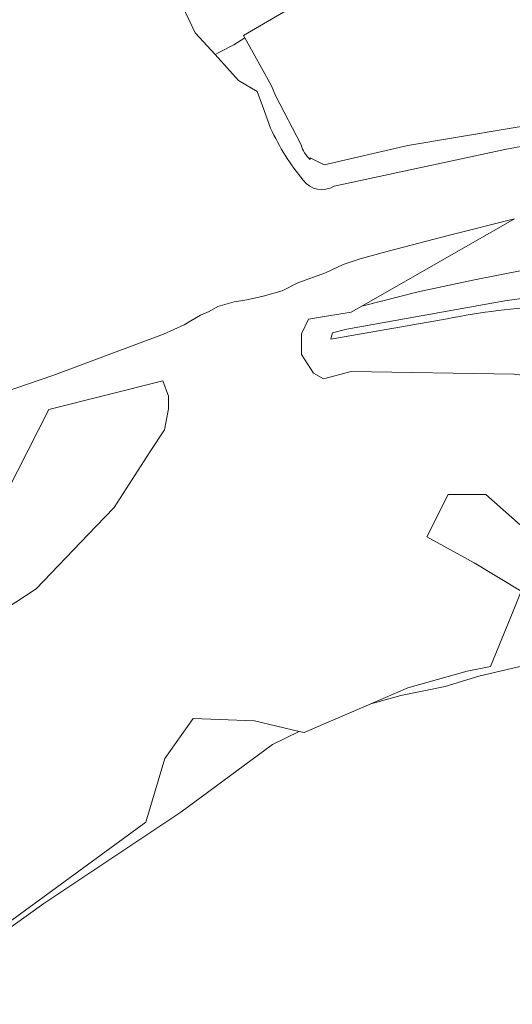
# Model space of a CAD drawing. Extents: x 184422 to 188298, y 343471 to 350189.
# Tile 327 of 513: x 187331 to 187386, y 348345 to 348456. Entities that reach past the tile are written whole.
import ezdxf

# ---------------------------------------------------------------- set-up
doc = ezdxf.new("R2010")
doc.units = 0
for name, color, linetype, lineweight in [('B-WA-GR-BOS_LOOF-GV', 252, 'Continuous', 13), ('B-WA-GR-GRAS-GV', 252, 'Continuous', 13), ('B-WA-GR-STRUIK-GV', 252, 'Continuous', 13), ('B-WA-GW-TALUD_KRUIN-G', 252, 'Continuous', 18), ('B-WA-OG-WATER_MEER-GV', 252, 'Continuous', 18), ('B-WA-OG-WATER_SLOOT-GV', 252, 'Continuous', 18)]:
    doc.layers.add(name, color=color, linetype=linetype, lineweight=lineweight)

msp = doc.modelspace()

# ---------------------------------------------------------------- linework, layer by layer
at = {"layer": 'B-WA-GR-BOS_LOOF-GV', "flags": 128}
for points in [[(187386.748, 348433.416), (187369.639, 348423.64), (187375.955, 348425.22), (187382.073, 348426.565), (187387.918, 348427.689)], [(187386.748, 348433.416), (187369.639, 348423.64), (187375.955, 348425.22), (187382.073, 348426.565), (187387.918, 348427.689)], [(187386.748, 348433.416), (187369.639, 348423.64), (187375.955, 348425.22), (187382.073, 348426.565), (187387.918, 348427.689)], [(187387.918, 348427.689), (187382.073, 348426.565), (187375.955, 348425.22), (187369.639, 348423.64), (187368.443, 348422.956), (187365.665, 348422.499), (187363.65, 348422.167), (187362.871, 348420.543), (187362.871, 348418.223), (187364.218, 348416.103), (187365.34, 348415.479), (187368.451, 348416.287)], [(187387.918, 348427.689), (187382.073, 348426.565), (187375.955, 348425.22), (187369.639, 348423.64), (187368.443, 348422.956), (187365.665, 348422.499), (187363.65, 348422.167), (187362.871, 348420.543), (187362.871, 348418.223), (187364.218, 348416.103), (187365.34, 348415.479), (187368.451, 348416.287)], [(187387.918, 348427.689), (187382.073, 348426.565), (187375.955, 348425.22), (187369.639, 348423.64), (187368.443, 348422.956), (187365.665, 348422.499), (187363.65, 348422.167), (187362.871, 348420.543), (187362.871, 348418.223), (187364.218, 348416.103), (187365.34, 348415.479), (187368.451, 348416.287)], [(187474.492, 348410.629), (187472.08, 348412.754), (187468.472, 348415.189), (187466, 348416.334), (187461.053, 348417.783), (187453.928, 348419.386), (187444.28, 348421.788), (187428.939, 348424.451), (187420.724, 348425.612), (187406.714, 348425.995), (187393.94, 348425.385), (187385.669, 348424.218), (187367.936, 348421.046), (187366.351, 348420.654), (187366.201, 348420.11), (187366.166, 348419.936), (187379.185, 348422.226)], [(187474.492, 348410.629), (187472.08, 348412.754), (187468.472, 348415.189), (187466, 348416.334), (187461.053, 348417.783), (187453.928, 348419.386), (187444.28, 348421.788), (187428.939, 348424.451), (187420.724, 348425.612), (187406.714, 348425.995), (187393.94, 348425.385), (187385.669, 348424.218), (187367.936, 348421.046), (187366.351, 348420.654), (187366.201, 348420.11), (187366.166, 348419.936), (187379.185, 348422.226)], [(187474.492, 348410.629), (187472.08, 348412.754), (187468.472, 348415.189), (187466, 348416.334), (187461.053, 348417.783), (187453.928, 348419.386), (187444.28, 348421.788), (187428.939, 348424.451), (187420.724, 348425.612), (187406.714, 348425.995), (187393.94, 348425.385), (187385.669, 348424.218), (187367.936, 348421.046), (187366.351, 348420.654), (187366.201, 348420.11), (187366.166, 348419.936), (187379.185, 348422.226)], [(187379.185, 348422.226), (187366.166, 348419.936), (187366.201, 348420.11), (187366.351, 348420.654), (187367.936, 348421.046), (187385.669, 348424.218), (187393.94, 348425.385)], [(187379.185, 348422.226), (187366.166, 348419.936), (187366.201, 348420.11), (187366.351, 348420.654), (187367.936, 348421.046), (187385.669, 348424.218), (187393.94, 348425.385)], [(187379.185, 348422.226), (187366.166, 348419.936), (187366.201, 348420.11), (187366.351, 348420.654), (187367.936, 348421.046), (187385.669, 348424.218), (187393.94, 348425.385)], [(187368.451, 348416.287), (187386.708, 348416.022), (187420.31, 348411.789), (187444.387, 348410.731), (187471.374, 348411.26), (187473.458, 348410.838), (187470.894, 348412.116)], [(187368.451, 348416.287), (187386.708, 348416.022), (187420.31, 348411.789), (187444.387, 348410.731), (187471.374, 348411.26), (187473.458, 348410.838), (187470.894, 348412.116)], [(187368.451, 348416.287), (187386.708, 348416.022), (187420.31, 348411.789), (187444.387, 348410.731), (187471.374, 348411.26), (187473.458, 348410.838), (187470.894, 348412.116)]]:
    msp.add_lwpolyline(points, dxfattribs=at)
at = {"layer": 'B-WA-GR-BOS_LOOF-GV'}
for points in [[(187379.185, 348422.226, -0.0319519), (187390.588, 348423.674)], [(187390.588, 348423.674, 0.0319519), (187379.185, 348422.226)], [(187379.185, 348422.226, -0.0319519), (187390.588, 348423.674)], [(187390.588, 348423.674, 0.0319519), (187379.185, 348422.226)], [(187379.185, 348422.226, -0.0319519), (187390.588, 348423.674)], [(187390.588, 348423.674, 0.0319519), (187379.185, 348422.226)]]:
    msp.add_lwpolyline(points, format="xyb", dxfattribs=at)
at = {"layer": 'B-WA-GR-BOS_LOOF-GV', "flags": 128}
msp.add_lwpolyline([(187347.316, 348415.258), (187334.555, 348412.058), (187327.565, 348398.35), (187312.624, 348391.151), (187311.327, 348389.375), (187311.332, 348387.599), (187313.862, 348384.93), (187318.308, 348382.946), (187321.454, 348384.315), (187333.117, 348391.919), (187339.829, 348398.928), (187341.86, 348401.049), (187345.923, 348407.327), (187347.52, 348409.758), (187347.972, 348412.126), (187347.972, 348413.525)], close=True, dxfattribs=at)
msp.add_lwpolyline([(187347.316, 348415.258), (187334.555, 348412.058), (187327.565, 348398.35), (187312.624, 348391.151), (187311.327, 348389.375), (187311.332, 348387.599), (187313.862, 348384.93), (187318.308, 348382.946), (187321.454, 348384.315), (187333.117, 348391.919), (187339.829, 348398.928), (187341.86, 348401.049), (187345.923, 348407.327), (187347.52, 348409.758), (187347.972, 348412.126), (187347.972, 348413.525)], close=True, dxfattribs=at)
msp.add_lwpolyline([(187347.316, 348415.258), (187334.555, 348412.058), (187327.565, 348398.35), (187312.624, 348391.151), (187311.327, 348389.375), (187311.332, 348387.599), (187313.862, 348384.93), (187318.308, 348382.946), (187321.454, 348384.315), (187333.117, 348391.919), (187339.829, 348398.928), (187341.86, 348401.049), (187345.923, 348407.327), (187347.52, 348409.758), (187347.972, 348412.126), (187347.972, 348413.525)], close=True, dxfattribs=at)
at = {"layer": 'B-WA-GR-GRAS-GV', "flags": 128}
for points in [[(187576.857, 348367.802), (187578.826, 348371.858), (187581.91, 348378.962), (187583.087, 348381.117), (187583.196, 348382.478), (187583.295, 348383.718), (187583.295, 348386.97), (187585.299, 348398.773), (187589.772, 348424.626), (187588.761, 348425.472), (187584.675, 348428.891), (187569.572, 348438.463), (187553.033, 348446.337), (187536.001, 348454.444), (187528.404, 348457.157), (187504.642, 348461.89), (187467.127, 348468.414), (187416.738, 348476.415), (187404.011, 348477.763), (187398.323, 348477.083), (187393.125, 348475.469), (187386.398, 348471.539), (187356.375, 348454.001), (187356.533, 348453.716)], [(187576.857, 348367.802), (187578.826, 348371.858), (187581.91, 348378.962), (187583.087, 348381.117), (187583.196, 348382.478), (187583.295, 348383.718), (187583.295, 348386.97), (187585.299, 348398.773), (187589.772, 348424.626), (187588.761, 348425.472), (187584.675, 348428.891), (187569.572, 348438.463), (187553.033, 348446.337), (187536.001, 348454.444), (187528.404, 348457.157), (187504.642, 348461.89), (187467.127, 348468.414), (187416.738, 348476.415), (187404.011, 348477.763), (187398.323, 348477.083), (187393.125, 348475.469), (187386.398, 348471.539), (187356.375, 348454.001), (187356.533, 348453.716)], [(187576.857, 348367.802), (187578.826, 348371.858), (187581.91, 348378.962), (187583.087, 348381.117), (187583.196, 348382.478), (187583.295, 348383.718), (187583.295, 348386.97), (187585.299, 348398.773), (187589.772, 348424.626), (187588.761, 348425.472), (187584.675, 348428.891), (187569.572, 348438.463), (187553.033, 348446.337), (187536.001, 348454.444), (187528.404, 348457.157), (187504.642, 348461.89), (187467.127, 348468.414), (187416.738, 348476.415), (187404.011, 348477.763), (187398.323, 348477.083), (187393.125, 348475.469), (187386.398, 348471.539), (187356.375, 348454.001), (187356.533, 348453.716)], [(187349.539, 348457.26), (187350.955, 348454.284), (187353.172, 348451.85), (187353.603, 348452.08), (187355.265, 348452.931), (187356.533, 348453.716), (187356.375, 348454.001), (187386.398, 348471.539)], [(187349.539, 348457.26), (187350.955, 348454.284), (187353.172, 348451.85), (187353.603, 348452.08), (187355.265, 348452.931), (187356.533, 348453.716), (187356.375, 348454.001), (187386.398, 348471.539)], [(187349.539, 348457.26), (187350.955, 348454.284), (187353.172, 348451.85), (187353.603, 348452.08), (187355.265, 348452.931), (187356.533, 348453.716), (187356.375, 348454.001), (187386.398, 348471.539)], [(187359.408, 348443.598), (187358.498, 348446.087), (187357.913, 348447.686), (187355.813, 348448.95), (187353.172, 348451.85), (187350.955, 348454.284), (187349.539, 348457.26), (187348.109, 348460.265), (187348.098, 348460.288), (187346.572, 348460.229), (187332.779, 348459.692), (187328.945, 348459.403)], [(187359.408, 348443.598), (187358.498, 348446.087), (187357.913, 348447.686), (187355.813, 348448.95), (187353.172, 348451.85), (187350.955, 348454.284), (187349.539, 348457.26), (187348.109, 348460.265), (187348.098, 348460.288), (187346.572, 348460.229), (187332.779, 348459.692), (187328.945, 348459.403)], [(187359.408, 348443.598), (187358.498, 348446.087), (187357.913, 348447.686), (187355.813, 348448.95), (187353.172, 348451.85), (187350.955, 348454.284), (187349.539, 348457.26), (187348.109, 348460.265), (187348.098, 348460.288), (187346.572, 348460.229), (187332.779, 348459.692), (187328.945, 348459.403)], [(187362.817, 348441.709), (187359.959, 348447.258), (187359.505, 348448.344), (187356.533, 348453.716), (187355.265, 348452.931), (187353.603, 348452.08), (187353.172, 348451.85), (187355.813, 348448.95), (187357.913, 348447.686)], [(187362.817, 348441.709), (187359.959, 348447.258), (187359.505, 348448.344), (187356.533, 348453.716), (187355.265, 348452.931), (187353.603, 348452.08), (187353.172, 348451.85), (187355.813, 348448.95), (187357.913, 348447.686)], [(187362.817, 348441.709), (187359.959, 348447.258), (187359.505, 348448.344), (187356.533, 348453.716), (187355.265, 348452.931), (187353.603, 348452.08), (187353.172, 348451.85), (187355.813, 348448.95), (187357.913, 348447.686)], [(187356.533, 348453.716), (187359.505, 348448.344), (187359.959, 348447.258), (187362.817, 348441.709)], [(187356.533, 348453.716), (187359.505, 348448.344), (187359.959, 348447.258), (187362.817, 348441.709)], [(187356.533, 348453.716), (187359.505, 348448.344), (187359.959, 348447.258), (187362.817, 348441.709)], [(187357.913, 348447.686), (187358.498, 348446.087), (187359.408, 348443.598)], [(187357.913, 348447.686), (187358.498, 348446.087), (187359.408, 348443.598)], [(187357.913, 348447.686), (187358.498, 348446.087), (187359.408, 348443.598)], [(187363.819, 348440.079), (187363.823, 348440.265), (187365.423, 348439.465), (187374.797, 348441.637), (187391.716, 348444.495), (187404.863, 348446.095), (187413.437, 348446.324), (187423.04, 348445.752), (187434.014, 348444.266), (187441.902, 348443.694), (187451.505, 348441.637), (187460.879, 348438.893), (187470.139, 348435.349), (187493.003, 348423.574), (187531.643, 348404.026), (187550.162, 348393.166), (187557.364, 348388.135), (187562.394, 348382.991), (187567.882, 348375.103), (187572.226, 348368.701), (187573.551, 348367.678)], [(187573.551, 348367.678), (187572.226, 348368.701), (187567.882, 348375.103), (187562.394, 348382.991), (187557.364, 348388.135), (187550.162, 348393.166), (187531.643, 348404.026), (187493.003, 348423.574), (187470.139, 348435.349), (187460.879, 348438.893), (187451.505, 348441.637), (187441.902, 348443.694), (187434.014, 348444.266), (187423.04, 348445.752), (187413.437, 348446.324), (187404.863, 348446.095), (187391.716, 348444.495), (187374.797, 348441.637), (187365.423, 348439.465), (187363.823, 348440.265), (187363.819, 348440.079)], [(187363.819, 348440.079), (187363.823, 348440.265), (187365.423, 348439.465), (187374.797, 348441.637), (187391.716, 348444.495), (187404.863, 348446.095), (187413.437, 348446.324), (187423.04, 348445.752), (187434.014, 348444.266), (187441.902, 348443.694), (187451.505, 348441.637), (187460.879, 348438.893), (187470.139, 348435.349), (187493.003, 348423.574), (187531.643, 348404.026), (187550.162, 348393.166), (187557.364, 348388.135), (187562.394, 348382.991), (187567.882, 348375.103), (187572.226, 348368.701), (187573.551, 348367.678)], [(187573.551, 348367.678), (187572.226, 348368.701), (187567.882, 348375.103), (187562.394, 348382.991), (187557.364, 348388.135), (187550.162, 348393.166), (187531.643, 348404.026), (187493.003, 348423.574), (187470.139, 348435.349), (187460.879, 348438.893), (187451.505, 348441.637), (187441.902, 348443.694), (187434.014, 348444.266), (187423.04, 348445.752), (187413.437, 348446.324), (187404.863, 348446.095), (187391.716, 348444.495), (187374.797, 348441.637), (187365.423, 348439.465), (187363.823, 348440.265), (187363.819, 348440.079)], [(187363.819, 348440.079), (187363.823, 348440.265), (187365.423, 348439.465), (187374.797, 348441.637), (187391.716, 348444.495), (187404.863, 348446.095), (187413.437, 348446.324), (187423.04, 348445.752), (187434.014, 348444.266), (187441.902, 348443.694), (187451.505, 348441.637), (187460.879, 348438.893), (187470.139, 348435.349), (187493.003, 348423.574), (187531.643, 348404.026), (187550.162, 348393.166), (187557.364, 348388.135), (187562.394, 348382.991), (187567.882, 348375.103), (187572.226, 348368.701), (187573.551, 348367.678)], [(187573.551, 348367.678), (187572.226, 348368.701), (187567.882, 348375.103), (187562.394, 348382.991), (187557.364, 348388.135), (187550.162, 348393.166), (187531.643, 348404.026), (187493.003, 348423.574), (187470.139, 348435.349), (187460.879, 348438.893), (187451.505, 348441.637), (187441.902, 348443.694), (187434.014, 348444.266), (187423.04, 348445.752), (187413.437, 348446.324), (187404.863, 348446.095), (187391.716, 348444.495), (187374.797, 348441.637), (187365.423, 348439.465), (187363.823, 348440.265), (187363.819, 348440.079)], [(187385.673, 348441.217), (187366.525, 348437.074)], [(187366.525, 348437.074), (187385.673, 348441.217)], [(187385.673, 348441.217), (187366.525, 348437.074)], [(187366.525, 348437.074), (187385.673, 348441.217)], [(187385.673, 348441.217), (187366.525, 348437.074)], [(187366.525, 348437.074), (187385.673, 348441.217)], [(187322.418, 348411.563), (187335.012, 348415.862), (187347.401, 348420.492), (187349.706, 348421.525), (187350.475, 348421.969), (187351.541, 348422.61), (187352.532, 348423.028), (187353.499, 348423.595), (187355.307, 348424.11), (187356.744, 348424.354), (187358.577, 348424.745), (187360.707, 348425.358), (187362.442, 348426.245), (187365.564, 348427.351), (187367.547, 348428.311), (187369.43, 348428.925), (187372.724, 348429.832), (187379.314, 348431.573), (187386.748, 348433.416)], [(187386.708, 348416.022), (187368.451, 348416.287), (187365.34, 348415.479), (187364.218, 348416.103), (187362.871, 348418.223), (187362.871, 348420.543), (187363.65, 348422.167), (187365.665, 348422.499), (187368.443, 348422.956), (187369.639, 348423.64), (187386.748, 348433.416), (187379.314, 348431.573), (187372.724, 348429.832), (187369.43, 348428.925), (187367.547, 348428.311), (187365.564, 348427.351), (187362.442, 348426.245), (187360.707, 348425.358), (187358.577, 348424.745), (187356.744, 348424.354), (187355.307, 348424.11), (187353.499, 348423.595), (187352.532, 348423.028), (187351.541, 348422.61), (187350.475, 348421.969), (187349.706, 348421.525), (187347.401, 348420.492), (187335.012, 348415.862), (187322.418, 348411.563)], [(187322.418, 348411.563), (187335.012, 348415.862), (187347.401, 348420.492), (187349.706, 348421.525), (187350.475, 348421.969), (187351.541, 348422.61), (187352.532, 348423.028), (187353.499, 348423.595), (187355.307, 348424.11), (187356.744, 348424.354), (187358.577, 348424.745), (187360.707, 348425.358), (187362.442, 348426.245), (187365.564, 348427.351), (187367.547, 348428.311), (187369.43, 348428.925), (187372.724, 348429.832), (187379.314, 348431.573), (187386.748, 348433.416)], [(187386.708, 348416.022), (187368.451, 348416.287), (187365.34, 348415.479), (187364.218, 348416.103), (187362.871, 348418.223), (187362.871, 348420.543), (187363.65, 348422.167), (187365.665, 348422.499), (187368.443, 348422.956), (187369.639, 348423.64), (187386.748, 348433.416), (187379.314, 348431.573), (187372.724, 348429.832), (187369.43, 348428.925), (187367.547, 348428.311), (187365.564, 348427.351), (187362.442, 348426.245), (187360.707, 348425.358), (187358.577, 348424.745), (187356.744, 348424.354), (187355.307, 348424.11), (187353.499, 348423.595), (187352.532, 348423.028), (187351.541, 348422.61), (187350.475, 348421.969), (187349.706, 348421.525), (187347.401, 348420.492), (187335.012, 348415.862), (187322.418, 348411.563)], [(187322.418, 348411.563), (187335.012, 348415.862), (187347.401, 348420.492), (187349.706, 348421.525), (187350.475, 348421.969), (187351.541, 348422.61), (187352.532, 348423.028), (187353.499, 348423.595), (187355.307, 348424.11), (187356.744, 348424.354), (187358.577, 348424.745), (187360.707, 348425.358), (187362.442, 348426.245), (187365.564, 348427.351), (187367.547, 348428.311), (187369.43, 348428.925), (187372.724, 348429.832), (187379.314, 348431.573), (187386.748, 348433.416)], [(187386.708, 348416.022), (187368.451, 348416.287), (187365.34, 348415.479), (187364.218, 348416.103), (187362.871, 348418.223), (187362.871, 348420.543), (187363.65, 348422.167), (187365.665, 348422.499), (187368.443, 348422.956), (187369.639, 348423.64), (187386.748, 348433.416), (187379.314, 348431.573), (187372.724, 348429.832), (187369.43, 348428.925), (187367.547, 348428.311), (187365.564, 348427.351), (187362.442, 348426.245), (187360.707, 348425.358), (187358.577, 348424.745), (187356.744, 348424.354), (187355.307, 348424.11), (187353.499, 348423.595), (187352.532, 348423.028), (187351.541, 348422.61), (187350.475, 348421.969), (187349.706, 348421.525), (187347.401, 348420.492), (187335.012, 348415.862), (187322.418, 348411.563)], [(187387.501, 348391.681), (187382.21, 348394.856), (187376.918, 348397.766), (187379.299, 348402.528), (187383.533, 348402.528), (187395.174, 348392.21)], [(187387.501, 348391.681), (187382.21, 348394.856), (187376.918, 348397.766), (187379.299, 348402.528), (187383.533, 348402.528), (187395.174, 348392.21)], [(187387.501, 348391.681), (187382.21, 348394.856), (187376.918, 348397.766), (187379.299, 348402.528), (187383.533, 348402.528), (187395.174, 348392.21)], [(187321.885, 348348.553), (187345.433, 348365.751), (187347.549, 348372.895), (187350.724, 348377.393), (187357.603, 348377.128), (187362.62, 348375.935), (187363.16, 348375.806), (187370.625, 348379.03), (187374.801, 348380.833), (187381.416, 348382.685), (187384.062, 348383.214), (187386.586, 348389.429)], [(187321.885, 348348.553), (187345.433, 348365.751), (187347.549, 348372.895), (187350.724, 348377.393), (187357.603, 348377.128), (187362.62, 348375.935), (187363.16, 348375.806), (187370.625, 348379.03), (187374.801, 348380.833), (187381.416, 348382.685), (187384.062, 348383.214), (187386.586, 348389.429)], [(187321.885, 348348.553), (187345.433, 348365.751), (187347.549, 348372.895), (187350.724, 348377.393), (187357.603, 348377.128), (187362.62, 348375.935), (187363.16, 348375.806), (187370.625, 348379.03), (187374.801, 348380.833), (187381.416, 348382.685), (187384.062, 348383.214), (187386.586, 348389.429)]]:
    msp.add_lwpolyline(points, dxfattribs=at)
at = {"layer": 'B-WA-GR-GRAS-GV'}
for points in [[(187363.067, 348437.745, -0.0666933), (187359.408, 348443.598)], [(187359.408, 348443.598, 0.0666933), (187363.067, 348437.745)], [(187363.067, 348437.745, -0.0666933), (187359.408, 348443.598)], [(187359.408, 348443.598, 0.0666933), (187363.067, 348437.745)], [(187363.067, 348437.745, -0.0666933), (187359.408, 348443.598)], [(187359.408, 348443.598, 0.0666933), (187363.067, 348437.745)], [(187424.297, 348443.063, 0.0707399), (187385.673, 348441.217)], [(187385.673, 348441.217, -0.0707399), (187424.297, 348443.063)], [(187424.297, 348443.063, 0.0707399), (187385.673, 348441.217)], [(187385.673, 348441.217, -0.0707399), (187424.297, 348443.063)], [(187424.297, 348443.063, 0.0707399), (187385.673, 348441.217)], [(187385.673, 348441.217, -0.0707399), (187424.297, 348443.063)], [(187362.817, 348441.709, 0.1351776), (187363.819, 348440.079)], [(187363.819, 348440.079, -0.1351776), (187362.817, 348441.709)], [(187362.817, 348441.709, 0.1351776), (187363.819, 348440.079)], [(187363.819, 348440.079, -0.1351776), (187362.817, 348441.709)], [(187362.817, 348441.709, 0.1351776), (187363.819, 348440.079)], [(187363.819, 348440.079, -0.1351776), (187362.817, 348441.709)], [(187366.525, 348437.074, -0.3835592), (187363.067, 348437.745)], [(187363.067, 348437.745, 0.3835592), (187366.525, 348437.074)], [(187366.525, 348437.074, -0.3835592), (187363.067, 348437.745)], [(187363.067, 348437.745, 0.3835592), (187366.525, 348437.074)], [(187366.525, 348437.074, -0.3835592), (187363.067, 348437.745)], [(187363.067, 348437.745, 0.3835592), (187366.525, 348437.074)]]:
    msp.add_lwpolyline(points, format="xyb", dxfattribs=at)
at = {"layer": 'B-WA-GR-GRAS-GV', "flags": 128}
msp.add_lwpolyline([(187347.316, 348415.258), (187347.972, 348413.525), (187347.972, 348412.126), (187347.52, 348409.758), (187345.923, 348407.327), (187341.86, 348401.049), (187339.829, 348398.928), (187333.117, 348391.919), (187321.454, 348384.315), (187318.308, 348382.946), (187313.862, 348384.93), (187311.332, 348387.599), (187311.327, 348389.375), (187312.624, 348391.151), (187327.565, 348398.35), (187334.555, 348412.058)], close=True, dxfattribs=at)
msp.add_lwpolyline([(187347.316, 348415.258), (187347.972, 348413.525), (187347.972, 348412.126), (187347.52, 348409.758), (187345.923, 348407.327), (187341.86, 348401.049), (187339.829, 348398.928), (187333.117, 348391.919), (187321.454, 348384.315), (187318.308, 348382.946), (187313.862, 348384.93), (187311.332, 348387.599), (187311.327, 348389.375), (187312.624, 348391.151), (187327.565, 348398.35), (187334.555, 348412.058)], close=True, dxfattribs=at)
msp.add_lwpolyline([(187347.316, 348415.258), (187347.972, 348413.525), (187347.972, 348412.126), (187347.52, 348409.758), (187345.923, 348407.327), (187341.86, 348401.049), (187339.829, 348398.928), (187333.117, 348391.919), (187321.454, 348384.315), (187318.308, 348382.946), (187313.862, 348384.93), (187311.332, 348387.599), (187311.327, 348389.375), (187312.624, 348391.151), (187327.565, 348398.35), (187334.555, 348412.058)], close=True, dxfattribs=at)
at = {"layer": 'B-WA-GR-STRUIK-GV', "flags": 128}
msp.add_lwpolyline([(187400.968, 348390.458), (187395.174, 348392.21), (187383.533, 348402.528), (187379.299, 348402.528), (187376.918, 348397.766), (187382.21, 348394.856), (187387.501, 348391.681), (187386.586, 348389.429)], dxfattribs=at)
msp.add_lwpolyline([(187400.968, 348390.458), (187395.174, 348392.21), (187383.533, 348402.528), (187379.299, 348402.528), (187376.918, 348397.766), (187382.21, 348394.856), (187387.501, 348391.681), (187386.586, 348389.429)], dxfattribs=at)
msp.add_lwpolyline([(187400.968, 348390.458), (187395.174, 348392.21), (187383.533, 348402.528), (187379.299, 348402.528), (187376.918, 348397.766), (187382.21, 348394.856), (187387.501, 348391.681), (187386.586, 348389.429)], dxfattribs=at)
at = {"layer": 'B-WA-GW-TALUD_KRUIN-G', "flags": 128}
msp.add_lwpolyline([(187474.492, 348410.629), (187472.08, 348412.754), (187468.472, 348415.189), (187466, 348416.334), (187461.053, 348417.783), (187453.928, 348419.386), (187444.28, 348421.788), (187428.939, 348424.451), (187420.724, 348425.612), (187406.714, 348425.995), (187393.94, 348425.385), (187385.669, 348424.218), (187367.936, 348421.046), (187366.351, 348420.654), (187366.201, 348420.11), (187366.166, 348419.936)], dxfattribs=at)
msp.add_lwpolyline([(187474.492, 348410.629), (187472.08, 348412.754), (187468.472, 348415.189), (187466, 348416.334), (187461.053, 348417.783), (187453.928, 348419.386), (187444.28, 348421.788), (187428.939, 348424.451), (187420.724, 348425.612), (187406.714, 348425.995), (187393.94, 348425.385), (187385.669, 348424.218), (187367.936, 348421.046), (187366.351, 348420.654), (187366.201, 348420.11), (187366.166, 348419.936)], dxfattribs=at)
msp.add_lwpolyline([(187474.492, 348410.629), (187472.08, 348412.754), (187468.472, 348415.189), (187466, 348416.334), (187461.053, 348417.783), (187453.928, 348419.386), (187444.28, 348421.788), (187428.939, 348424.451), (187420.724, 348425.612), (187406.714, 348425.995), (187393.94, 348425.385), (187385.669, 348424.218), (187367.936, 348421.046), (187366.351, 348420.654), (187366.201, 348420.11), (187366.166, 348419.936)], dxfattribs=at)
at = {"layer": 'B-WA-OG-WATER_MEER-GV', "flags": 128}
msp.add_lwpolyline([(187387.05, 348383.156), (187382.74, 348382.138), (187378.973, 348380.993), (187373.986, 348379.961), (187370.625, 348379.03), (187363.16, 348375.806), (187362.62, 348375.935), (187359.615, 348374.459), (187349.343, 348366.879), (187333.98, 348356.652), (187318.228, 348345.341)], dxfattribs=at)
msp.add_lwpolyline([(187387.05, 348383.156), (187382.74, 348382.138), (187378.973, 348380.993), (187373.986, 348379.961), (187370.625, 348379.03), (187363.16, 348375.806), (187362.62, 348375.935), (187359.615, 348374.459), (187349.343, 348366.879), (187333.98, 348356.652), (187318.228, 348345.341)], dxfattribs=at)
msp.add_lwpolyline([(187387.05, 348383.156), (187382.74, 348382.138), (187378.973, 348380.993), (187373.986, 348379.961), (187370.625, 348379.03), (187363.16, 348375.806), (187362.62, 348375.935), (187359.615, 348374.459), (187349.343, 348366.879), (187333.98, 348356.652), (187318.228, 348345.341)], dxfattribs=at)
at = {"layer": 'B-WA-OG-WATER_SLOOT-GV', "flags": 128}
for points in [[(187386.586, 348389.429), (187384.062, 348383.214), (187381.416, 348382.685), (187374.801, 348380.833), (187370.625, 348379.03), (187373.986, 348379.961), (187378.973, 348380.993), (187382.74, 348382.138), (187387.05, 348383.156), (187393.653, 348384.62), (187398.516, 348385.113), (187405.415, 348385.373), (187414.22, 348384.271), (187406.551, 348388.77), (187400.968, 348390.458)], [(187386.586, 348389.429), (187384.062, 348383.214), (187381.416, 348382.685), (187374.801, 348380.833), (187370.625, 348379.03), (187373.986, 348379.961), (187378.973, 348380.993), (187382.74, 348382.138), (187387.05, 348383.156), (187393.653, 348384.62), (187398.516, 348385.113), (187405.415, 348385.373), (187414.22, 348384.271), (187406.551, 348388.77), (187400.968, 348390.458)], [(187386.586, 348389.429), (187384.062, 348383.214), (187381.416, 348382.685), (187374.801, 348380.833), (187370.625, 348379.03), (187373.986, 348379.961), (187378.973, 348380.993), (187382.74, 348382.138), (187387.05, 348383.156), (187393.653, 348384.62), (187398.516, 348385.113), (187405.415, 348385.373), (187414.22, 348384.271), (187406.551, 348388.77), (187400.968, 348390.458)], [(187318.228, 348345.341), (187333.98, 348356.652), (187349.343, 348366.879), (187359.615, 348374.459), (187362.62, 348375.935), (187357.603, 348377.128), (187350.724, 348377.393), (187347.549, 348372.895), (187345.433, 348365.751), (187321.885, 348348.553)], [(187318.228, 348345.341), (187333.98, 348356.652), (187349.343, 348366.879), (187359.615, 348374.459), (187362.62, 348375.935), (187357.603, 348377.128), (187350.724, 348377.393), (187347.549, 348372.895), (187345.433, 348365.751), (187321.885, 348348.553)], [(187318.228, 348345.341), (187333.98, 348356.652), (187349.343, 348366.879), (187359.615, 348374.459), (187362.62, 348375.935), (187357.603, 348377.128), (187350.724, 348377.393), (187347.549, 348372.895), (187345.433, 348365.751), (187321.885, 348348.553)]]:
    msp.add_lwpolyline(points, dxfattribs=at)

doc.saveas('drawing.dxf')
